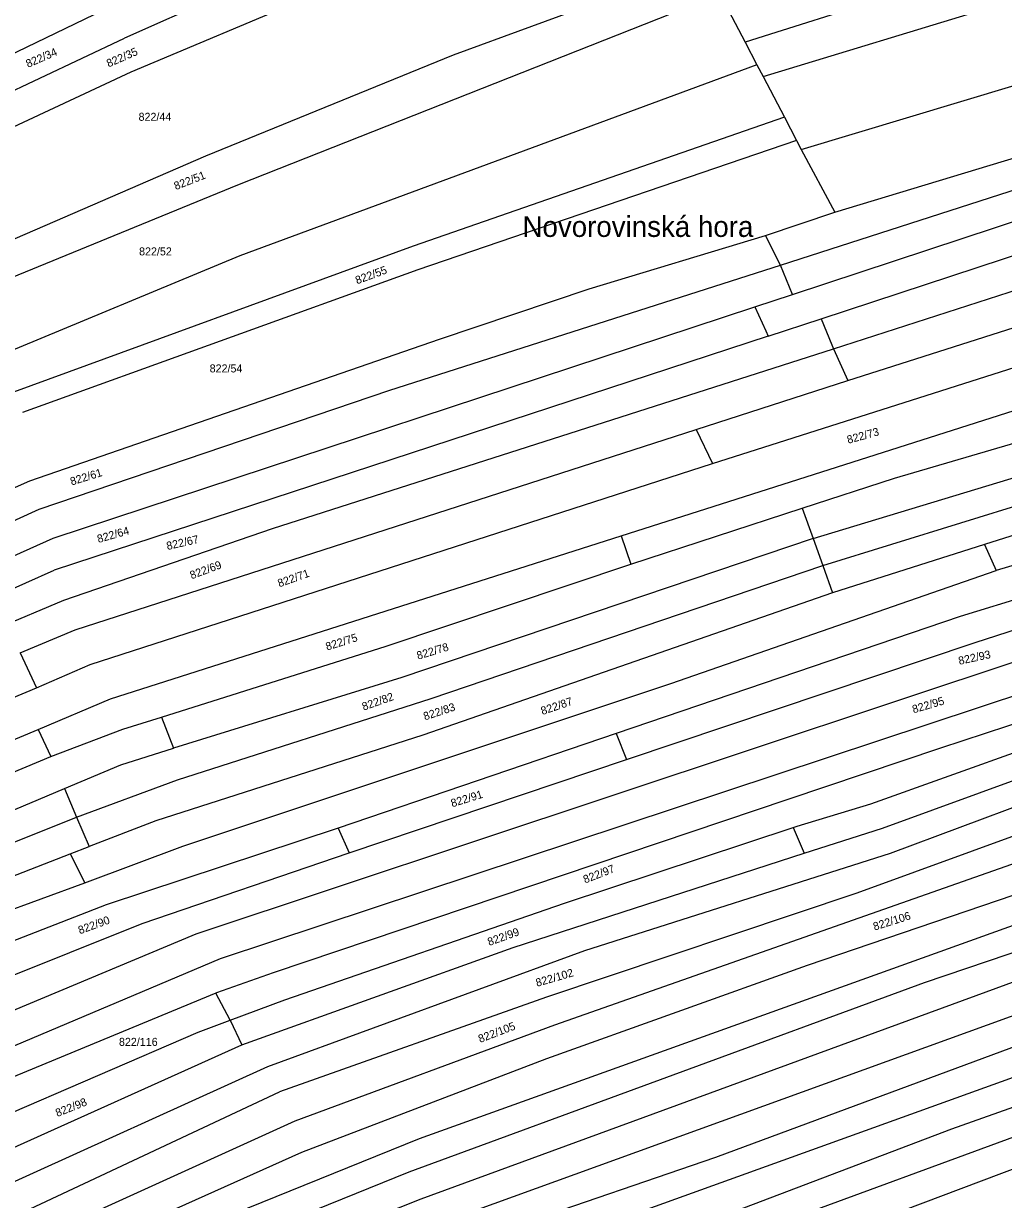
# Model space of a CAD drawing. Extents: x -580630 to -576196, y -1189024 to -1183567.
# Drawn here: x -577503.9 to -577295.7, y -1185271.7 to -1185021.8 of the extents above; entities that cross this region are included whole.
import ezdxf

# ---------------------------------------------------------------- set-up
doc = ezdxf.new("R2010")
doc.units = 0
for name, color, linetype in [('Vrstva 1', 7, 'Continuous'), ('Vrstva 15', 7, 'Continuous'), ('Vrstva 18', 7, 'Continuous'), ('Vrstva 6', 7, 'Continuous')]:
    doc.layers.add(name, color=color, linetype=linetype)

msp = doc.modelspace()

# ---------------------------------------------------------------- linework, layer by layer
at = {"layer": 'Vrstva 1'}
msp.add_line((-577348.23, -1185285.72), (-577291.79, -1185264.43), dxfattribs=at)
at = {"layer": 'Vrstva 6'}
for p, q in [((-577429.34, -1185001.23), (-577482.45, -1185024.93)), ((-577426.87, -1185009.32), (-577481.16, -1185032.13)), ((-577412.61, -1185028.46), (-577361.5, -1185009.72)), ((-577300.13, -1185009.79), (-577350.63, -1185025.8)), ((-577356.97, -1185016.03), (-577458.48, -1185056.14)), ((-577354.89, -1185017.72), (-577350.63, -1185025.8)), ((-577594.33, -1185070.72), (-577488.77, -1185019.82)), ((-577346.8, -1185033.06), (-577297.86, -1185018.19)), ((-577592.15, -1185076.73), (-577482.45, -1185024.93)), ((-577350.63, -1185025.8), (-577348.1, -1185030.6)), ((-577465.22, -1185049.89), (-577412.61, -1185028.46)), ((-577481.16, -1185032.13), (-577589.86, -1185082.96)), ((-577348.1, -1185030.6), (-577457.98, -1185071.16)), ((-577348.1, -1185030.6), (-577346.8, -1185033.06)), ((-577346.8, -1185033.06), (-577342.25, -1185041.68)), ((-577338.7, -1185048.57), (-577293.27, -1185034.92)), ((-577342.25, -1185041.68), (-577421.16, -1185069.1)), ((-577342.25, -1185041.68), (-577339.72, -1185046.68)), ((-577339.72, -1185046.68), (-577420.17, -1185074.14)), ((-577339.72, -1185046.68), (-577338.7, -1185048.57)), ((-577550.78, -1185087.02), (-577465.22, -1185049.89)), ((-577338.7, -1185048.57), (-577331.59, -1185061.88)), ((-577331.59, -1185061.88), (-577288.8, -1185048.97)), ((-577343.1, -1185073.16), (-577284.97, -1185054.4)), ((-577458.48, -1185056.14), (-577547.61, -1185092.61)), ((-577340.55, -1185079.35), (-577279.94, -1185059.37)), ((-577346.32, -1185066.82), (-577331.59, -1185061.88)), ((-577383.73, -1185078.18), (-577346.32, -1185066.82)), ((-577343.1, -1185073.16), (-577346.32, -1185066.82)), ((-577421.16, -1185069.1), (-577506.05, -1185100.12)), ((-577334.46, -1185084.57), (-577290.07, -1185069.97)), ((-577457.98, -1185071.16), (-577570.1, -1185117.79)), ((-577420.17, -1185074.14), (-577504.15, -1185104.44)), ((-577426.11, -1185099.73), (-577343.1, -1185073.16)), ((-577340.55, -1185079.35), (-577343.1, -1185073.16)), ((-577331.83, -1185090.94), (-577280.43, -1185074.35)), ((-577415.53, -1185088.87), (-577383.73, -1185078.18)), ((-577348.57, -1185082), (-577340.55, -1185079.35)), ((-577497.63, -1185131.16), (-577348.57, -1185082)), ((-577348.57, -1185082), (-577346.21, -1185087.14)), ((-577328.81, -1185097.67), (-577274.75, -1185080.39)), ((-577345.71, -1185088.27), (-577334.46, -1185084.57)), ((-577334.46, -1185084.57), (-577332.19, -1185090.08)), ((-577346.21, -1185087.14), (-577345.71, -1185088.27)), ((-577502.58, -1185118.99), (-577415.53, -1185088.87)), ((-577345.71, -1185088.27), (-577497.42, -1185137.93)), ((-577357.56, -1185115.27), (-577273.95, -1185088.68)), ((-577332.19, -1185090.08), (-577331.83, -1185090.94)), ((-577451.06, -1185129.09), (-577331.83, -1185090.94)), ((-577331.83, -1185090.94), (-577328.81, -1185097.67)), ((-577361, -1185108.06), (-577328.81, -1185097.67)), ((-577500.6, -1185125.03), (-577426.11, -1185099.73)), ((-577376.97, -1185130.66), (-577274.78, -1185098.03)), ((-577318.89, -1185118.41), (-577269.14, -1185103.8)), ((-577492.96, -1185150.64), (-577361, -1185108.06)), ((-577361, -1185108.06), (-577357.56, -1185115.27)), ((-577336.19, -1185131.23), (-577267.09, -1185110.29)), ((-577489.79, -1185158), (-577357.56, -1185115.27)), ((-577334.13, -1185136.99), (-577265.54, -1185115.74)), ((-577555.47, -1185142.09), (-577502.58, -1185118.99)), ((-577338.48, -1185124.81), (-577318.89, -1185118.41)), ((-577266.77, -1185122.01), (-577299.77, -1185132.51)), ((-577546.13, -1185145.56), (-577500.6, -1185125.03)), ((-577374.9, -1185136.7), (-577338.48, -1185124.81)), ((-577338.48, -1185124.81), (-577336.19, -1185131.23)), ((-577259.82, -1185126.65), (-577297.29, -1185138.06)), ((-577495.37, -1185144.31), (-577451.06, -1185129.09)), ((-577541.85, -1185151.01), (-577497.63, -1185131.16)), ((-577485.47, -1185165.3), (-577376.97, -1185130.66)), ((-577336.19, -1185131.23), (-577423.52, -1185160.79)), ((-577376.97, -1185130.66), (-577374.9, -1185136.7)), ((-577336.19, -1185131.23), (-577334.13, -1185136.99)), ((-577299.77, -1185132.51), (-577332.06, -1185142.79)), ((-577299.77, -1185132.51), (-577297.29, -1185138.06)), ((-577256.52, -1185132.91), (-577304.93, -1185147.83)), ((-577426.9, -1185154.08), (-577374.9, -1185136.7)), ((-577417.34, -1185165.22), (-577334.13, -1185136.99)), ((-577334.13, -1185136.99), (-577332.06, -1185142.79)), ((-577526.14, -1185150.81), (-577497.42, -1185137.93)), ((-577366.4, -1185162.02), (-577297.29, -1185138.06)), ((-577301.76, -1185153.33), (-577262.1, -1185140.59)), ((-577530.32, -1185159.12), (-577495.37, -1185144.31)), ((-577332.06, -1185142.79), (-577419.09, -1185173.04)), ((-577261.38, -1185146.81), (-577467.35, -1185215.3)), ((-577304.93, -1185147.83), (-577378.02, -1185172.68)), ((-577504.67, -1185155.5), (-577492.96, -1185150.64)), ((-577462.08, -1185220.46), (-577256.93, -1185152.49)), ((-577474.61, -1185169.17), (-577426.9, -1185154.08)), ((-577375.82, -1185178.22), (-577301.76, -1185153.33)), ((-577504.67, -1185155.5), (-577501.2, -1185162.98)), ((-577501.2, -1185162.98), (-577489.79, -1185158)), ((-577423.52, -1185160.79), (-577472.03, -1185175.8)), ((-577470.11, -1185196.57), (-577366.4, -1185162.02)), ((-577567.17, -1185190.35), (-577501.2, -1185162.98)), ((-577471.19, -1185182.5), (-577417.34, -1185165.22)), ((-577500.85, -1185171.8), (-577485.47, -1185165.3)), ((-577282.25, -1185166.89), (-577309.12, -1185175.8)), ((-577482.81, -1185171.77), (-577474.61, -1185169.17)), ((-577474.61, -1185169.17), (-577472.03, -1185175.8)), ((-577562.28, -1185197.76), (-577500.85, -1185171.8)), ((-577500.85, -1185171.8), (-577498.13, -1185177.53)), ((-577498.13, -1185177.53), (-577482.81, -1185171.77)), ((-577378.02, -1185172.68), (-577437.11, -1185192.78)), ((-577378.02, -1185172.68), (-577375.82, -1185178.22)), ((-577419.09, -1185173.04), (-577475.81, -1185191.24)), ((-577558.85, -1185202.96), (-577498.13, -1185177.53)), ((-577483.23, -1185179.3), (-577472.03, -1185175.8)), ((-577309.12, -1185175.8), (-577341.57, -1185186.71)), ((-577323.92, -1185187.64), (-577290.62, -1185175.71)), ((-577495.24, -1185184.36), (-577483.23, -1185179.3)), ((-577434.76, -1185198.02), (-577375.82, -1185178.22)), ((-577492.65, -1185190.45), (-577471.19, -1185182.5)), ((-577321.4, -1185192.81), (-577289.02, -1185180.98)), ((-577554.62, -1185209.37), (-577495.24, -1185184.36)), ((-577495.24, -1185184.36), (-577492.65, -1185190.45)), ((-577341.57, -1185186.71), (-577450.91, -1185223.48)), ((-577339.55, -1185192.36), (-577323.92, -1185187.64)), ((-577319.71, -1185198.12), (-577289.47, -1185186.78)), ((-577551.64, -1185213.89), (-577492.65, -1185190.45)), ((-577492.65, -1185190.45), (-577490, -1185196.68)), ((-577475.81, -1185191.24), (-577490, -1185196.68)), ((-577388.99, -1185208.72), (-577340.42, -1185192.65)), ((-577340.42, -1185192.65), (-577339.55, -1185192.36)), ((-577340.42, -1185192.65), (-577338.09, -1185198.07)), ((-577287.13, -1185192.09), (-577326.86, -1185206.56)), ((-577437.11, -1185192.78), (-577486.35, -1185209.04)), ((-577437.11, -1185192.78), (-577434.76, -1185198.02)), ((-577338.09, -1185198.07), (-577321.4, -1185192.81)), ((-577494.01, -1185198.24), (-577490, -1185196.68)), ((-577490.89, -1185204.39), (-577470.11, -1185196.57)), ((-577391.02, -1185234.57), (-577284.84, -1185197.24)), ((-577548.11, -1185219.24), (-577494.01, -1185198.24)), ((-577494.01, -1185198.24), (-577490.89, -1185204.39)), ((-577478.75, -1185213.03), (-577434.76, -1185198.02)), ((-577399.92, -1185218.11), (-577338.09, -1185198.07)), ((-577384.67, -1185218.79), (-577319.71, -1185198.12)), ((-577337.37, -1185221.89), (-577275.29, -1185200.71)), ((-577544.85, -1185224.19), (-577490.89, -1185204.39)), ((-577277.56, -1185207.63), (-577419.87, -1185258.8)), ((-577326.86, -1185206.56), (-577392.79, -1185228.67)), ((-577486.35, -1185209.04), (-577540.81, -1185230.31)), ((-577448.44, -1185229.23), (-577388.99, -1185208.72)), ((-577312.47, -1185225.54), (-577274.43, -1185212.67)), ((-577536.96, -1185236.3), (-577478.75, -1185213.03)), ((-577467.35, -1185215.3), (-577532.87, -1185242.66)), ((-577457.54, -1185238.84), (-577399.92, -1185218.11)), ((-577452.01, -1185243.38), (-577384.67, -1185218.79)), ((-577528.98, -1185248.71), (-577462.08, -1185220.46)), ((-577419.42, -1185271.54), (-577282.7, -1185221.44)), ((-577392.78, -1185241.73), (-577337.37, -1185221.89)), ((-577450.91, -1185223.48), (-577462.93, -1185227.75)), ((-577421.97, -1185265.77), (-577312.47, -1185225.54)), ((-577463.06, -1185227.8), (-577525.75, -1185253.73)), ((-577462.93, -1185227.75), (-577463.06, -1185227.8)), ((-577460.02, -1185233.55), (-577463.06, -1185227.8)), ((-577460.02, -1185233.55), (-577448.44, -1185229.23)), ((-577392.79, -1185228.67), (-577449.52, -1185248.83)), ((-577424.36, -1185279.88), (-577280.77, -1185227.94)), ((-577466.84, -1185236.09), (-577460.02, -1185233.55)), ((-577460.02, -1185233.55), (-577457.54, -1185238.84)), ((-577446.22, -1185254.93), (-577391.02, -1185234.57)), ((-577356.86, -1185262.65), (-577279.75, -1185234.14)), ((-577521.82, -1185259.83), (-577466.84, -1185236.09)), ((-577517.87, -1185265.96), (-577457.54, -1185238.84)), ((-577444.8, -1185261.65), (-577392.78, -1185241.73)), ((-577279.63, -1185240.65), (-577428.39, -1185294.25)), ((-577306.69, -1185256.67), (-577264.65, -1185241.65)), ((-577514.22, -1185271.64), (-577452.01, -1185243.38)), ((-577510.51, -1185277.4), (-577449.52, -1185248.83)), ((-577266.81, -1185248.6), (-577363.54, -1185284.08)), ((-577507.16, -1185282.61), (-577446.22, -1185254.93)), ((-577357.98, -1185276.13), (-577306.69, -1185256.67)), ((-577419.87, -1185258.8), (-577501.33, -1185291.67)), ((-577503.71, -1185287.97), (-577444.8, -1185261.65)), ((-577425.01, -1185286), (-577356.86, -1185262.65)), ((-577498.18, -1185296.57), (-577421.97, -1185265.77)), ((-577495.15, -1185301.28), (-577419.42, -1185271.54))]:
    msp.add_line(p, q, dxfattribs=at)

# ---------------------------------------------------------------- texts
at = {"layer": 'Vrstva 15'}
msp.add_text('Novorovinská hora', height=4.4, dxfattribs=at).set_placement((-577397.925, -1185067.15))
at = {"layer": 'Vrstva 18'}
for s, rotation, p in [('822/34', 23.49127, (-577502.98, -1185031.237)), ('822/35', 23.49127, (-577485.853, -1185031.156)), ('822/51', 21.31403, (-577471.572, -1185057.212)), ('822/55', 20.11082, (-577433.063, -1185077.23)), ('822/73', 15.41256, (-577328.717, -1185111.114)), ('822/61', 17.24603, (-577493.711, -1185119.981)), ('822/64', 15.92823, (-577488.012, -1185132.189)), ('822/67', 12.77696, (-577473.351, -1185133.681)), ('822/69', 20.34, (-577468.209, -1185139.903)), ('822/71', 19.48056, (-577449.585, -1185141.613)), ('822/75', 17.47521, (-577439.435, -1185155.062)), ('822/78', 16.84496, (-577420.103, -1185156.989)), ('822/93', 12.14671, (-577305.115, -1185158.072)), ('822/82', 19.48056, (-577431.665, -1185167.816)), ('822/87', 18.67843, (-577393.688, -1185168.742)), ('822/95', 16.21471, (-577314.831, -1185168.383)), ('822/83', 18.22006, (-577418.649, -1185169.889)), ('822/91', 17.30333, (-577412.84, -1185188.344)), ('822/97', 21.08485, (-577384.631, -1185204.541)), ('822/90', 19.93893, (-577491.964, -1185215.334)), ('822/106', 17.36062, (-577323.122, -1185214.542)), ('822/99', 19.76704, (-577404.983, -1185217.813)), ('822/102', 16.21471, (-577394.83, -1185226.493)), ('822/105', 20.97026, (-577406.929, -1185238.416)), ('822/98', 21.7724, (-577496.739, -1185254.161))]:
    msp.add_text(s, height=1.7, rotation=rotation, dxfattribs=at).set_placement(p)
for s, p in [('822/44', (-577479.486, -1185042.48)), ('822/52', (-577479.377, -1185071.08)), ('822/54', (-577464.383, -1185095.94)), ('822/116', (-577483.65, -1185239.03))]:
    msp.add_text(s, height=1.7, dxfattribs=at).set_placement(p)

doc.saveas('drawing.dxf')
